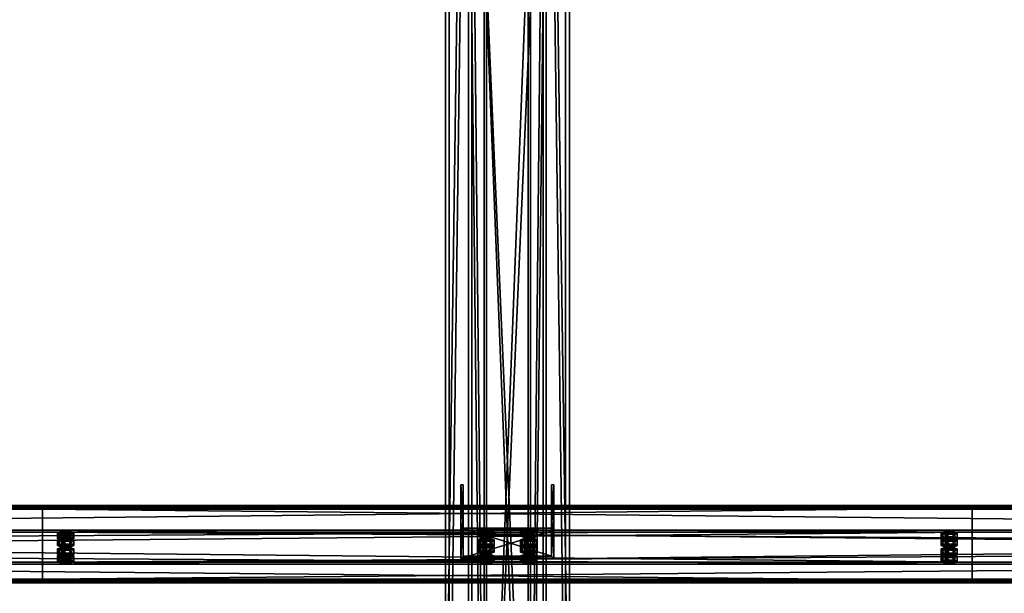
# Model space of a CAD drawing. Header units: millimetres. Extents: x -333 to 67333, y -930 to 39730.
# Tile 395 of 656: x 16071 to 17341, y 8246 to 8987. Entities that reach past the tile are written whole.
import ezdxf

# ---------------------------------------------------------------- set-up
doc = ezdxf.new("R2010")
doc.units = ezdxf.units.MM
for name, color, linetype in [('13', 7, 'Continuous'), ('5', 7, 'Continuous'), ('6', 7, 'Continuous'), ('7', 7, 'Continuous'), ('8', 7, 'Continuous'), ('95', 7, 'Continuous')]:
    doc.layers.add(name, color=color, linetype=linetype)

msp = doc.modelspace()

# ---------------------------------------------------------------- meshes
at = {"layer": '13', "color": 30}
mesh = msp.add_polyface(dxfattribs=at)
corners = [(17300, 8356.5, 5208.5), (17300, 8284.2, 5193.1), (10500, 8284.2, 5193.1), (10500, 8356.5, 5208.5), (17300, 8325.3, 4999.4), (10500, 8325.3, 4999.4), (17300, 8264.7, 4986.5), (10500, 8264.7, 4986.5), (17300, 8262, 4999.3), (10500, 8262, 4999.3), (17300, 8260, 4998.8), (10500, 8260, 4998.8), (17300, 8263.1, 4984.2), (10500, 8263.1, 4984.2), (17300, 8327.7, 4997.9), (10500, 8327.7, 4997.9), (17300, 8286.5, 5191.6), (10500, 8286.5, 5191.6), (17300, 8355, 5206.1), (10500, 8355, 5206.1), (17300, 8357.7, 5193.4), (10500, 8357.7, 5193.4), (17300, 8359.7, 5193.8), (10500, 8359.7, 5193.8)]
mesh.append_faces([[corners[k] for k in face] for face in [(0, 2, 3, 3), (1, 5, 2, 2), (4, 7, 5, 5), (6, 9, 7, 7), (8, 11, 9, 9), (10, 13, 11, 11), (12, 15, 13, 13), (14, 17, 15, 15), (16, 19, 17, 17), (18, 21, 19, 19), (20, 23, 21, 21), (22, 3, 23, 23), (8, 12, 10, 10), (20, 0, 22, 22), (11, 7, 9, 9)]], dxfattribs={"vtx0": -1, "color": 30})
mesh.append_faces([[corners[k] for k in face] for face in [(12, 6, 14, 14), (14, 1, 16, 16), (16, 0, 18, 18), (18, 0, 20, 20), (3, 19, 23, 23), (19, 2, 17, 17), (17, 2, 15, 15), (15, 5, 13, 13), (13, 7, 11, 11)]], dxfattribs={"vtx0": -1, "vtx1": -1, "color": 30})
mesh.append_faces([[corners[k] for k in face] for face in [(12, 8, 6, 6), (14, 6, 4, 4), (14, 4, 1, 1), (16, 1, 0, 0), (19, 3, 2, 2), (15, 2, 5, 5), (13, 5, 7, 7)]], dxfattribs={"vtx0": -1, "vtx2": -1, "vtx3": -1, "color": 30})
mesh.append_faces([[corners[k] for k in face] for face in [(21, 23, 19, 19)]], dxfattribs={"vtx1": -1, "color": 30})
mesh.append_faces([[corners[k] for k in face] for face in [(0, 1, 2, 2), (1, 4, 5, 5), (4, 6, 7, 7), (6, 8, 9, 9), (8, 10, 11, 11), (10, 12, 13, 13), (12, 14, 15, 15), (14, 16, 17, 17), (16, 18, 19, 19), (18, 20, 21, 21), (20, 22, 23, 23), (22, 0, 3, 3)]], dxfattribs={"vtx2": -1, "vtx3": -1, "color": 30})
mesh = msp.add_polyface(dxfattribs=at)
corners = [(22900, 8356.5, 5208.5), (22900, 8284.2, 5193.1), (16100, 8284.2, 5193.1), (16100, 8356.5, 5208.5), (22900, 8325.3, 4999.4), (16100, 8325.3, 4999.4), (22900, 8264.7, 4986.5), (16100, 8264.7, 4986.5), (22900, 8262, 4999.3), (16100, 8262, 4999.3), (22900, 8260, 4998.8), (16100, 8260, 4998.8), (22900, 8263.1, 4984.2), (16100, 8263.1, 4984.2), (22900, 8327.7, 4997.9), (16100, 8327.7, 4997.9), (22900, 8286.5, 5191.6), (16100, 8286.5, 5191.6), (22900, 8355, 5206.1), (16100, 8355, 5206.1), (22900, 8357.7, 5193.4), (16100, 8357.7, 5193.4), (22900, 8359.7, 5193.8), (16100, 8359.7, 5193.8)]
mesh.append_faces([[corners[k] for k in face] for face in [(0, 2, 3, 3), (1, 5, 2, 2), (4, 7, 5, 5), (6, 9, 7, 7), (8, 11, 9, 9), (10, 13, 11, 11), (12, 15, 13, 13), (14, 17, 15, 15), (16, 19, 17, 17), (18, 21, 19, 19), (20, 23, 21, 21), (22, 3, 23, 23), (8, 12, 10, 10), (20, 0, 22, 22), (11, 7, 9, 9)]], dxfattribs={"vtx0": -1, "color": 30})
mesh.append_faces([[corners[k] for k in face] for face in [(12, 6, 14, 14), (14, 1, 16, 16), (16, 0, 18, 18), (18, 0, 20, 20), (3, 19, 23, 23), (19, 2, 17, 17), (17, 2, 15, 15), (15, 5, 13, 13), (13, 7, 11, 11)]], dxfattribs={"vtx0": -1, "vtx1": -1, "color": 30})
mesh.append_faces([[corners[k] for k in face] for face in [(12, 8, 6, 6), (14, 6, 4, 4), (14, 4, 1, 1), (16, 1, 0, 0), (19, 3, 2, 2), (15, 2, 5, 5), (13, 5, 7, 7)]], dxfattribs={"vtx0": -1, "vtx2": -1, "vtx3": -1, "color": 30})
mesh.append_faces([[corners[k] for k in face] for face in [(21, 23, 19, 19)]], dxfattribs={"vtx1": -1, "color": 30})
mesh.append_faces([[corners[k] for k in face] for face in [(0, 1, 2, 2), (1, 4, 5, 5), (4, 6, 7, 7), (6, 8, 9, 9), (8, 10, 11, 11), (10, 12, 13, 13), (12, 14, 15, 15), (14, 16, 17, 17), (16, 18, 19, 19), (18, 20, 21, 21), (20, 22, 23, 23), (22, 0, 3, 3)]], dxfattribs={"vtx2": -1, "vtx3": -1, "color": 30})
at = {"layer": '5', "color": 131}
mesh = msp.add_polyface(dxfattribs=at)
corners = [(16746, 185.3, 2984), (16654, 185.3, 2984), (16654, 9385, 2984), (16746, 9385, 2984), (16654, 185.3, 3076), (16654, 9385, 3076), (16746, 185.3, 3076), (16746, 9385, 3076), (16750, 185.3, 2980), (16750, 185.3, 3080), (16750, 9385, 3080), (16750, 9385, 2980), (16650, 185.3, 3080), (16650, 9385, 3080), (16650, 185.3, 2980), (16650, 9385, 2980)]
mesh.append_faces([[corners[k] for k in face] for face in [(0, 2, 3, 3), (1, 5, 2, 2), (4, 7, 5, 5), (6, 3, 7, 7), (8, 10, 11, 11), (9, 13, 10, 10), (12, 15, 13, 13), (14, 11, 15, 15)]], dxfattribs={"vtx0": -1, "color": 131})
mesh.append_faces([[corners[k] for k in face] for face in [(9, 6, 12, 12), (6, 8, 0, 0), (0, 8, 1, 1), (12, 4, 14, 14), (4, 12, 6, 6), (14, 1, 8, 8), (11, 3, 15, 15), (3, 10, 7, 7), (7, 10, 5, 5), (15, 2, 13, 13), (2, 15, 3, 3), (13, 5, 10, 10)]], dxfattribs={"vtx0": -1, "vtx1": -1, "color": 131})
mesh.append_faces([[corners[k] for k in face] for face in [(6, 9, 8, 8), (14, 4, 1, 1), (3, 11, 10, 10), (13, 2, 5, 5)]], dxfattribs={"vtx0": -1, "vtx2": -1, "vtx3": -1, "color": 131})
mesh.append_faces([[corners[k] for k in face] for face in [(0, 1, 2, 2), (1, 4, 5, 5), (4, 6, 7, 7), (6, 0, 3, 3), (8, 9, 10, 10), (9, 12, 13, 13), (12, 14, 15, 15), (14, 8, 11, 11)]], dxfattribs={"vtx2": -1, "vtx3": -1, "color": 131})
at = {"layer": '6', "color": 2}
mesh = msp.add_polyface(dxfattribs=at)
corners = [(16780, 19380.1, 7183.5), (16620, 19380.1, 7183.5), (16620, 7954.9, 4755.1), (16780, 7954.9, 4755.1), (16780, 19380.1, 7347.1), (16780, 7921.7, 4911.6), (16620, 19380.1, 7347.1), (16620, 7921.7, 4911.6), (16625, 7953.9, 4760), (16775, 7953.9, 4760), (16775, 7922.7, 4906.7), (16625, 7922.7, 4906.7), (16775, 19380.1, 7188.6), (16775, 19380.1, 7342), (16625, 19380.1, 7188.6), (16625, 19380.1, 7342)]
mesh.append_faces([[corners[k] for k in face] for face in [(0, 2, 3, 3), (4, 3, 5, 5), (6, 5, 7, 7), (1, 7, 2, 2), (12, 10, 9, 9), (14, 9, 8, 8), (15, 8, 11, 11), (13, 11, 10, 10)]], dxfattribs={"vtx0": -1, "color": 2})
mesh.append_faces([[corners[k] for k in face] for face in [(2, 8, 3, 3), (8, 7, 11, 11), (11, 7, 10, 10), (3, 9, 5, 5), (9, 3, 8, 8), (5, 10, 7, 7), (0, 12, 1, 1), (12, 4, 13, 13), (13, 4, 15, 15), (1, 14, 6, 6), (14, 1, 12, 12), (6, 15, 4, 4)]], dxfattribs={"vtx0": -1, "vtx1": -1, "color": 2})
mesh.append_faces([[corners[k] for k in face] for face in [(8, 2, 7, 7), (5, 9, 10, 10), (12, 0, 4, 4), (6, 14, 15, 15)]], dxfattribs={"vtx0": -1, "vtx2": -1, "vtx3": -1, "color": 2})
mesh.append_faces([[corners[k] for k in face] for face in [(0, 1, 2, 2), (4, 0, 3, 3), (6, 4, 5, 5), (1, 6, 7, 7), (12, 13, 10, 10), (14, 12, 9, 9), (15, 14, 8, 8), (13, 15, 11, 11)]], dxfattribs={"vtx2": -1, "vtx3": -1, "color": 2})
at = {"layer": '7', "color": 6}
mesh = msp.add_polyface(dxfattribs=at)
corners = [(16640, 8291.3, 5169.1), (16760, 8291.3, 5169.1), (16760, 8327.7, 4997.9), (16640, 8327.7, 4997.9), (16760, 8350, 5181.5), (16760, 8386.4, 5010.4), (16757, 8350, 5181.5), (16757, 8386.4, 5010.4), (16757, 8294.3, 5169.7), (16757, 8330.6, 4998.5), (16643, 8294.3, 5169.7), (16643, 8330.6, 4998.5), (16643, 8350, 5181.5), (16643, 8386.4, 5010.4), (16640, 8350, 5181.5), (16640, 8386.4, 5010.4)]
mesh.append_faces([[corners[k] for k in face] for face in [(0, 2, 3, 3), (1, 5, 2, 2), (4, 7, 5, 5), (6, 9, 7, 7), (8, 11, 9, 9), (10, 13, 11, 11), (12, 15, 13, 13), (14, 3, 15, 15), (12, 0, 14, 14), (7, 2, 5, 5)]], dxfattribs={"vtx0": -1, "color": 6})
mesh.append_faces([[corners[k] for k in face] for face in [(1, 8, 4, 4), (8, 0, 10, 10), (10, 0, 12, 12), (3, 11, 15, 15), (11, 2, 9, 9), (9, 2, 7, 7)]], dxfattribs={"vtx0": -1, "vtx1": -1, "color": 6})
mesh.append_faces([[corners[k] for k in face] for face in [(8, 1, 0, 0), (11, 3, 2, 2)]], dxfattribs={"vtx0": -1, "vtx2": -1, "vtx3": -1, "color": 6})
mesh.append_faces([[corners[k] for k in face] for face in [(6, 4, 8, 8), (13, 15, 11, 11)]], dxfattribs={"vtx1": -1, "color": 6})
mesh.append_faces([[corners[k] for k in face] for face in [(0, 1, 2, 2), (1, 4, 5, 5), (4, 6, 7, 7), (6, 8, 9, 9), (8, 10, 11, 11), (10, 12, 13, 13), (12, 14, 15, 15), (14, 0, 3, 3)]], dxfattribs={"vtx2": -1, "vtx3": -1, "color": 6})
at = {"layer": '8', "color": 253}
mesh = msp.add_polyface(dxfattribs=at)
corners = [(16727, 7643, 4688.8), (16673, 7643, 4688.8), (16673, 9009.3, 3080), (16727, 9009.3, 3080), (16673, 7725.3, 4706.3), (16673, 9106.4, 3080), (16727, 7725.3, 4706.3), (16727, 9106.4, 3080), (16730, 7639.7, 4688.1), (16730, 7728.6, 4707), (16730, 9110.3, 3080), (16730, 9005.4, 3080), (16670, 7728.6, 4707), (16670, 9110.3, 3080), (16670, 7639.7, 4688.1), (16670, 9005.4, 3080)]
mesh.append_faces([[corners[k] for k in face] for face in [(0, 2, 3, 3), (1, 5, 2, 2), (4, 7, 5, 5), (6, 3, 7, 7), (8, 10, 11, 11), (9, 13, 10, 10), (12, 15, 13, 13), (14, 11, 15, 15)]], dxfattribs={"vtx0": -1, "color": 253})
mesh.append_faces([[corners[k] for k in face] for face in [(9, 6, 12, 12), (6, 8, 0, 0), (0, 8, 1, 1), (12, 4, 14, 14), (4, 12, 6, 6), (14, 1, 8, 8), (11, 3, 15, 15), (3, 10, 7, 7), (7, 10, 5, 5), (15, 2, 13, 13), (2, 15, 3, 3), (13, 5, 10, 10)]], dxfattribs={"vtx0": -1, "vtx1": -1, "color": 253})
mesh.append_faces([[corners[k] for k in face] for face in [(6, 9, 8, 8), (14, 4, 1, 1), (3, 11, 10, 10), (13, 2, 5, 5)]], dxfattribs={"vtx0": -1, "vtx2": -1, "vtx3": -1, "color": 253})
mesh.append_faces([[corners[k] for k in face] for face in [(0, 1, 2, 2), (1, 4, 5, 5), (4, 6, 7, 7), (6, 0, 3, 3), (8, 9, 10, 10), (9, 12, 13, 13), (12, 14, 15, 15), (14, 8, 11, 11)]], dxfattribs={"vtx2": -1, "vtx3": -1, "color": 253})
at = {"layer": '95', "color": 20}
mesh = msp.add_polyface(dxfattribs=at)
corners = [(16124, 8294.6, 5144.2), (16124.8, 8295.2, 5141.3), (16124.8, 8297.1, 5141.7), (16124, 8296.5, 5144.6), (16127, 8295.6, 5139.1), (16127, 8297.6, 5139.5), (16130, 8295.8, 5138.3), (16130, 8297.8, 5138.7), (16133, 8295.6, 5139.1), (16133, 8297.6, 5139.5), (16135.2, 8295.2, 5141.3), (16135.2, 8297.1, 5141.7), (16136, 8294.6, 5144.2), (16136, 8296.5, 5144.6), (16135.2, 8293.9, 5147.1), (16135.2, 8295.9, 5147.5), (16133, 8293.5, 5149.3), (16133, 8295.4, 5149.7), (16130, 8293.3, 5150.1), (16130, 8295.3, 5150.5), (16127, 8293.5, 5149.3), (16127, 8295.4, 5149.7), (16124.8, 8293.9, 5147.1), (16124.8, 8295.9, 5147.5), (16119.6, 8296.5, 5144.6), (16124.8, 8298.4, 5135.8), (16124.8, 8305.7, 5137.4), (16119.6, 8303.9, 5146.2), (16135.2, 8298.4, 5135.8), (16135.2, 8305.7, 5137.4), (16140.4, 8296.5, 5144.6), (16140.4, 8303.9, 5146.2), (16135.2, 8294.6, 5153.4), (16135.2, 8302, 5155), (16124.8, 8294.6, 5153.4), (16124.8, 8302, 5155), (16119.6, 8287.2, 5142.6), (16124.8, 8289.1, 5133.8), (16124.8, 8296.4, 5135.4), (16119.6, 8294.6, 5144.2), (16135.2, 8289.1, 5133.8), (16135.2, 8296.4, 5135.4), (16140.4, 8287.2, 5142.6), (16140.4, 8294.6, 5144.2), (16135.2, 8285.4, 5151.4), (16135.2, 8292.7, 5153), (16124.8, 8285.4, 5151.4), (16124.8, 8292.7, 5153), (16124, 8315.3, 5046.4), (16124.8, 8316, 5043.4), (16124.8, 8317.9, 5043.9), (16124, 8317.3, 5046.8), (16127, 8316.4, 5041.3), (16127, 8318.4, 5041.7), (16130, 8316.6, 5040.5), (16130, 8318.6, 5040.9), (16133, 8316.4, 5041.3), (16133, 8318.4, 5041.7), (16135.2, 8316, 5043.4), (16135.2, 8317.9, 5043.9), (16136, 8315.3, 5046.4), (16136, 8317.3, 5046.8), (16135.2, 8314.7, 5049.3), (16135.2, 8316.7, 5049.7), (16133, 8314.3, 5051.5), (16133, 8316.2, 5051.9), (16130, 8314.1, 5052.3), (16130, 8316.1, 5052.7), (16127, 8314.3, 5051.5), (16127, 8316.2, 5051.9), (16124.8, 8314.7, 5049.3), (16124.8, 8316.7, 5049.7), (16119.6, 8317.3, 5046.8), (16124.8, 8319.2, 5038), (16124.8, 8326.5, 5039.6), (16119.6, 8324.6, 5048.4), (16135.2, 8319.2, 5038), (16135.2, 8326.5, 5039.6), (16140.4, 8317.3, 5046.8), (16140.4, 8324.6, 5048.4), (16135.2, 8315.4, 5055.6), (16135.2, 8322.8, 5057.2), (16124.8, 8315.4, 5055.6), (16124.8, 8322.8, 5057.2), (16119.6, 8308, 5044.8), (16124.8, 8309.9, 5036), (16124.8, 8317.2, 5037.6), (16119.6, 8315.3, 5046.4), (16135.2, 8309.9, 5036), (16135.2, 8317.2, 5037.6), (16140.4, 8308, 5044.8), (16140.4, 8315.3, 5046.4), (16135.2, 8306.1, 5053.6), (16135.2, 8313.5, 5055.2), (16124.8, 8306.1, 5053.6), (16124.8, 8313.5, 5055.2)]
mesh.append_faces([[corners[k] for k in face] for face in [(0, 2, 3, 3), (1, 5, 2, 2), (4, 7, 5, 5), (6, 9, 7, 7), (8, 11, 9, 9), (10, 13, 11, 11), (12, 15, 13, 13), (14, 17, 15, 15), (16, 19, 17, 17), (18, 21, 19, 19), (20, 23, 21, 21), (22, 3, 23, 23), (4, 8, 6, 6), (18, 22, 20, 20), (21, 17, 19, 19), (11, 7, 9, 9), (24, 26, 27, 27), (25, 29, 26, 26), (28, 31, 29, 29), (30, 33, 31, 31), (32, 35, 33, 33), (34, 27, 35, 35), (25, 30, 28, 28), (32, 24, 34, 34), (27, 33, 35, 35), (31, 26, 29, 29), (36, 38, 39, 39), (37, 41, 38, 38), (40, 43, 41, 41), (42, 45, 43, 43), (44, 47, 45, 45), (46, 39, 47, 47), (37, 42, 40, 40), (44, 36, 46, 46), (39, 45, 47, 47), (43, 38, 41, 41), (48, 50, 51, 51), (49, 53, 50, 50), (52, 55, 53, 53), (54, 57, 55, 55), (56, 59, 57, 57), (58, 61, 59, 59), (60, 63, 61, 61), (62, 65, 63, 63), (64, 67, 65, 65), (66, 69, 67, 67), (68, 71, 69, 69), (70, 51, 71, 71), (54, 58, 56, 56), (64, 68, 66, 66), (71, 67, 69, 69), (59, 55, 57, 57), (72, 74, 75, 75), (73, 77, 74, 74), (76, 79, 77, 77), (78, 81, 79, 79), (80, 83, 81, 81), (82, 75, 83, 83), (73, 78, 76, 76), (80, 72, 82, 82), (75, 81, 83, 83), (79, 74, 77, 77), (84, 86, 87, 87), (85, 89, 86, 86), (88, 91, 89, 89), (90, 93, 91, 91), (92, 95, 93, 93), (94, 87, 95, 95), (85, 90, 88, 88), (92, 84, 94, 94), (87, 93, 95, 95), (91, 86, 89, 89)]], dxfattribs={"vtx0": -1, "color": 20})
mesh.append_faces([[corners[k] for k in face] for face in [(8, 4, 10, 10), (10, 4, 12, 12), (12, 0, 14, 14), (14, 0, 16, 16), (16, 22, 18, 18), (17, 3, 15, 15), (15, 2, 13, 13), (13, 5, 11, 11), (30, 24, 32, 32), (33, 26, 31, 31), (42, 36, 44, 44), (45, 39, 43, 43), (58, 49, 60, 60), (60, 49, 62, 62), (62, 48, 64, 64), (67, 71, 65, 65), (65, 51, 63, 63), (63, 50, 61, 61), (61, 53, 59, 59), (78, 73, 80, 80), (81, 75, 79, 79), (90, 84, 92, 92), (93, 87, 91, 91)]], dxfattribs={"vtx0": -1, "vtx1": -1, "color": 20})
mesh.append_faces([[corners[k] for k in face] for face in [(12, 4, 1, 1), (12, 1, 0, 0), (16, 0, 22, 22), (17, 21, 23, 23), (17, 23, 3, 3), (15, 3, 2, 2), (13, 2, 5, 5), (11, 5, 7, 7), (30, 25, 24, 24), (33, 27, 26, 26), (42, 37, 36, 36), (43, 39, 38, 38), (58, 54, 52, 52), (58, 52, 49, 49), (62, 49, 48, 48), (64, 48, 70, 70), (64, 70, 68, 68), (65, 71, 51, 51), (63, 51, 50, 50), (61, 50, 53, 53), (59, 53, 55, 55), (80, 73, 72, 72), (79, 75, 74, 74), (90, 85, 84, 84), (91, 87, 86, 86)]], dxfattribs={"vtx0": -1, "vtx2": -1, "vtx3": -1, "color": 20})
mesh.append_faces([[corners[k] for k in face] for face in [(0, 1, 2, 2), (1, 4, 5, 5), (4, 6, 7, 7), (6, 8, 9, 9), (8, 10, 11, 11), (10, 12, 13, 13), (12, 14, 15, 15), (14, 16, 17, 17), (16, 18, 19, 19), (18, 20, 21, 21), (20, 22, 23, 23), (22, 0, 3, 3), (24, 25, 26, 26), (25, 28, 29, 29), (28, 30, 31, 31), (30, 32, 33, 33), (32, 34, 35, 35), (34, 24, 27, 27), (36, 37, 38, 38), (37, 40, 41, 41), (40, 42, 43, 43), (42, 44, 45, 45), (44, 46, 47, 47), (46, 36, 39, 39), (48, 49, 50, 50), (49, 52, 53, 53), (52, 54, 55, 55), (54, 56, 57, 57), (56, 58, 59, 59), (58, 60, 61, 61), (60, 62, 63, 63), (62, 64, 65, 65), (64, 66, 67, 67), (66, 68, 69, 69), (68, 70, 71, 71), (70, 48, 51, 51), (72, 73, 74, 74), (73, 76, 77, 77), (76, 78, 79, 79), (78, 80, 81, 81), (80, 82, 83, 83), (82, 72, 75, 75), (84, 85, 86, 86), (85, 88, 89, 89), (88, 90, 91, 91), (90, 92, 93, 93), (92, 94, 95, 95), (94, 84, 87, 87)]], dxfattribs={"vtx2": -1, "vtx3": -1, "color": 20})
mesh = msp.add_polyface(dxfattribs=at)
corners = [(16666.5, 8315.3, 5046.4), (16667.3, 8320.9, 5044.5), (16666.5, 8320.2, 5047.4), (16667.3, 8316, 5043.4), (16669.5, 8316.4, 5041.3), (16669.5, 8321.3, 5042.3), (16672.5, 8316.6, 5040.5), (16672.5, 8321.5, 5041.6), (16675.5, 8316.4, 5041.3), (16675.5, 8321.3, 5042.3), (16677.7, 8316, 5043.4), (16677.7, 8320.9, 5044.5), (16678.5, 8320.2, 5047.4), (16678.5, 8315.3, 5046.4), (16677.7, 8319.6, 5050.4), (16667.3, 8314.7, 5049.3), (16667.3, 8319.6, 5050.4), (16669.5, 8319.2, 5052.5), (16675.5, 8319.2, 5052.5), (16672.5, 8319, 5053.3), (16662.1, 8320.2, 5047.4), (16667.3, 8322.1, 5038.6), (16667.3, 8329.4, 5040.2), (16662.1, 8327.6, 5049), (16677.7, 8322.1, 5038.6), (16677.7, 8329.4, 5040.2), (16682.9, 8320.2, 5047.4), (16682.9, 8327.6, 5049), (16677.7, 8318.4, 5056.2), (16677.7, 8325.7, 5057.8), (16667.3, 8318.4, 5056.2), (16667.3, 8325.7, 5057.8)]
mesh.append_faces([[corners[k] for k in face] for face in [(0, 1, 2, 2), (3, 5, 1, 1), (4, 7, 5, 5), (6, 9, 7, 7), (8, 11, 9, 9), (10, 12, 11, 11), (13, 14, 12, 12), (15, 2, 16, 16), (17, 18, 19, 19), (9, 5, 7, 7), (20, 22, 23, 23), (21, 25, 22, 22), (24, 27, 25, 25), (26, 29, 27, 27), (28, 31, 29, 29), (30, 23, 31, 31), (21, 26, 24, 24), (28, 20, 30, 30), (23, 29, 31, 31), (27, 22, 25, 25)]], dxfattribs={"vtx0": -1, "color": 20})
mesh.append_faces([[corners[k] for k in face] for face in [(18, 16, 14, 14), (14, 2, 12, 12), (12, 1, 11, 11), (11, 5, 9, 9), (26, 20, 28, 28), (29, 23, 27, 27)]], dxfattribs={"vtx0": -1, "vtx1": -1, "color": 20})
mesh.append_faces([[corners[k] for k in face] for face in [(18, 17, 16, 16), (14, 16, 2, 2), (12, 2, 1, 1), (11, 1, 5, 5), (26, 21, 20, 20), (27, 23, 22, 22)]], dxfattribs={"vtx0": -1, "vtx2": -1, "vtx3": -1, "color": 20})
mesh.append_faces([[corners[k] for k in face] for face in [(3, 4, 5, 5), (4, 6, 7, 7), (6, 8, 9, 9), (8, 10, 11, 11), (20, 21, 22, 22), (21, 24, 25, 25), (24, 26, 27, 27), (26, 28, 29, 29), (28, 30, 31, 31), (30, 20, 23, 23)]], dxfattribs={"vtx2": -1, "vtx3": -1, "color": 20})
mesh = msp.add_polyface(dxfattribs=at)
corners = [(16721.5, 8315.3, 5046.4), (16722.3, 8320.9, 5044.5), (16721.5, 8320.2, 5047.4), (16722.3, 8316, 5043.4), (16724.5, 8316.4, 5041.3), (16724.5, 8321.3, 5042.3), (16727.5, 8316.6, 5040.5), (16727.5, 8321.5, 5041.6), (16730.5, 8316.4, 5041.3), (16730.5, 8321.3, 5042.3), (16732.7, 8316, 5043.4), (16732.7, 8320.9, 5044.5), (16733.5, 8320.2, 5047.4), (16733.5, 8315.3, 5046.4), (16732.7, 8319.6, 5050.4), (16722.3, 8314.7, 5049.3), (16722.3, 8319.6, 5050.4), (16724.5, 8319.2, 5052.5), (16730.5, 8319.2, 5052.5), (16727.5, 8319, 5053.3), (16717.1, 8320.2, 5047.4), (16722.3, 8322.1, 5038.6), (16722.3, 8329.4, 5040.2), (16717.1, 8327.6, 5049), (16732.7, 8322.1, 5038.6), (16732.7, 8329.4, 5040.2), (16737.9, 8320.2, 5047.4), (16737.9, 8327.6, 5049), (16732.7, 8318.4, 5056.2), (16732.7, 8325.7, 5057.8), (16722.3, 8318.4, 5056.2), (16722.3, 8325.7, 5057.8)]
mesh.append_faces([[corners[k] for k in face] for face in [(0, 1, 2, 2), (3, 5, 1, 1), (4, 7, 5, 5), (6, 9, 7, 7), (8, 11, 9, 9), (10, 12, 11, 11), (13, 14, 12, 12), (15, 2, 16, 16), (17, 18, 19, 19), (9, 5, 7, 7), (20, 22, 23, 23), (21, 25, 22, 22), (24, 27, 25, 25), (26, 29, 27, 27), (28, 31, 29, 29), (30, 23, 31, 31), (21, 26, 24, 24), (28, 20, 30, 30), (23, 29, 31, 31), (27, 22, 25, 25)]], dxfattribs={"vtx0": -1, "color": 20})
mesh.append_faces([[corners[k] for k in face] for face in [(18, 16, 14, 14), (14, 2, 12, 12), (12, 1, 11, 11), (11, 5, 9, 9), (26, 20, 28, 28), (29, 23, 27, 27)]], dxfattribs={"vtx0": -1, "vtx1": -1, "color": 20})
mesh.append_faces([[corners[k] for k in face] for face in [(18, 17, 16, 16), (14, 16, 2, 2), (12, 2, 1, 1), (11, 1, 5, 5), (26, 21, 20, 20), (27, 23, 22, 22)]], dxfattribs={"vtx0": -1, "vtx2": -1, "vtx3": -1, "color": 20})
mesh.append_faces([[corners[k] for k in face] for face in [(3, 4, 5, 5), (4, 6, 7, 7), (6, 8, 9, 9), (8, 10, 11, 11), (20, 21, 22, 22), (21, 24, 25, 25), (24, 26, 27, 27), (26, 28, 29, 29), (28, 30, 31, 31), (30, 20, 23, 23)]], dxfattribs={"vtx2": -1, "vtx3": -1, "color": 20})
mesh = msp.add_polyface(dxfattribs=at)
corners = [(17264, 8294.6, 5144.2), (17264.8, 8295.2, 5141.3), (17264.8, 8297.1, 5141.7), (17264, 8296.5, 5144.6), (17267, 8295.6, 5139.1), (17267, 8297.6, 5139.5), (17270, 8295.8, 5138.3), (17270, 8297.8, 5138.7), (17273, 8295.6, 5139.1), (17273, 8297.6, 5139.5), (17275.2, 8295.2, 5141.3), (17275.2, 8297.1, 5141.7), (17276, 8294.6, 5144.2), (17276, 8296.5, 5144.6), (17275.2, 8293.9, 5147.1), (17275.2, 8295.9, 5147.5), (17273, 8293.5, 5149.3), (17273, 8295.4, 5149.7), (17270, 8293.3, 5150.1), (17270, 8295.3, 5150.5), (17267, 8293.5, 5149.3), (17267, 8295.4, 5149.7), (17264.8, 8293.9, 5147.1), (17264.8, 8295.9, 5147.5), (17259.6, 8296.5, 5144.6), (17264.8, 8298.4, 5135.8), (17264.8, 8305.7, 5137.4), (17259.6, 8303.9, 5146.2), (17275.2, 8298.4, 5135.8), (17275.2, 8305.7, 5137.4), (17280.4, 8296.5, 5144.6), (17280.4, 8303.9, 5146.2), (17275.2, 8294.6, 5153.4), (17275.2, 8302, 5155), (17264.8, 8294.6, 5153.4), (17264.8, 8302, 5155), (17259.6, 8287.2, 5142.6), (17264.8, 8289.1, 5133.8), (17264.8, 8296.4, 5135.4), (17259.6, 8294.6, 5144.2), (17275.2, 8289.1, 5133.8), (17275.2, 8296.4, 5135.4), (17280.4, 8287.2, 5142.6), (17280.4, 8294.6, 5144.2), (17275.2, 8285.4, 5151.4), (17275.2, 8292.7, 5153), (17264.8, 8285.4, 5151.4), (17264.8, 8292.7, 5153), (17264, 8315.3, 5046.4), (17264.8, 8316, 5043.4), (17264.8, 8317.9, 5043.9), (17264, 8317.3, 5046.8), (17267, 8316.4, 5041.3), (17267, 8318.4, 5041.7), (17270, 8316.6, 5040.5), (17270, 8318.6, 5040.9), (17273, 8316.4, 5041.3), (17273, 8318.4, 5041.7), (17275.2, 8316, 5043.4), (17275.2, 8317.9, 5043.9), (17276, 8315.3, 5046.4), (17276, 8317.3, 5046.8), (17275.2, 8314.7, 5049.3), (17275.2, 8316.7, 5049.7), (17273, 8314.3, 5051.5), (17273, 8316.2, 5051.9), (17270, 8314.1, 5052.3), (17270, 8316.1, 5052.7), (17267, 8314.3, 5051.5), (17267, 8316.2, 5051.9), (17264.8, 8314.7, 5049.3), (17264.8, 8316.7, 5049.7), (17259.6, 8317.3, 5046.8), (17264.8, 8319.2, 5038), (17264.8, 8326.5, 5039.6), (17259.6, 8324.6, 5048.4), (17275.2, 8319.2, 5038), (17275.2, 8326.5, 5039.6), (17280.4, 8317.3, 5046.8), (17280.4, 8324.6, 5048.4), (17275.2, 8315.4, 5055.6), (17275.2, 8322.8, 5057.2), (17264.8, 8315.4, 5055.6), (17264.8, 8322.8, 5057.2), (17259.6, 8308, 5044.8), (17264.8, 8309.9, 5036), (17264.8, 8317.2, 5037.6), (17259.6, 8315.3, 5046.4), (17275.2, 8309.9, 5036), (17275.2, 8317.2, 5037.6), (17280.4, 8308, 5044.8), (17280.4, 8315.3, 5046.4), (17275.2, 8306.1, 5053.6), (17275.2, 8313.5, 5055.2), (17264.8, 8306.1, 5053.6), (17264.8, 8313.5, 5055.2)]
mesh.append_faces([[corners[k] for k in face] for face in [(0, 2, 3, 3), (1, 5, 2, 2), (4, 7, 5, 5), (6, 9, 7, 7), (8, 11, 9, 9), (10, 13, 11, 11), (12, 15, 13, 13), (14, 17, 15, 15), (16, 19, 17, 17), (18, 21, 19, 19), (20, 23, 21, 21), (22, 3, 23, 23), (4, 8, 6, 6), (16, 20, 18, 18), (21, 17, 19, 19), (9, 5, 7, 7), (24, 26, 27, 27), (25, 29, 26, 26), (28, 31, 29, 29), (30, 33, 31, 31), (32, 35, 33, 33), (34, 27, 35, 35), (25, 30, 28, 28), (32, 24, 34, 34), (27, 33, 35, 35), (31, 26, 29, 29), (36, 38, 39, 39), (37, 41, 38, 38), (40, 43, 41, 41), (42, 45, 43, 43), (44, 47, 45, 45), (46, 39, 47, 47), (37, 42, 40, 40), (44, 36, 46, 46), (39, 45, 47, 47), (43, 38, 41, 41), (48, 50, 51, 51), (49, 53, 50, 50), (52, 55, 53, 53), (54, 57, 55, 55), (56, 59, 57, 57), (58, 61, 59, 59), (60, 63, 61, 61), (62, 65, 63, 63), (64, 67, 65, 65), (66, 69, 67, 67), (68, 71, 69, 69), (70, 51, 71, 71), (52, 56, 54, 54), (64, 68, 66, 66), (69, 65, 67, 67), (57, 53, 55, 55), (72, 74, 75, 75), (73, 77, 74, 74), (76, 79, 77, 77), (78, 81, 79, 79), (80, 83, 81, 81), (82, 75, 83, 83), (73, 78, 76, 76), (80, 72, 82, 82), (75, 81, 83, 83), (79, 74, 77, 77), (84, 86, 87, 87), (85, 89, 86, 86), (88, 91, 89, 89), (90, 93, 91, 91), (92, 95, 93, 93), (94, 87, 95, 95), (85, 90, 88, 88), (92, 84, 94, 94), (87, 93, 95, 95), (91, 86, 89, 89)]], dxfattribs={"vtx0": -1, "color": 20})
mesh.append_faces([[corners[k] for k in face] for face in [(8, 4, 10, 10), (10, 1, 12, 12), (12, 0, 14, 14), (14, 22, 16, 16), (17, 23, 15, 15), (15, 3, 13, 13), (13, 2, 11, 11), (11, 5, 9, 9), (30, 24, 32, 32), (33, 27, 31, 31), (42, 36, 44, 44), (45, 39, 43, 43), (56, 52, 58, 58), (58, 49, 60, 60), (60, 48, 62, 62), (62, 70, 64, 64), (65, 71, 63, 63), (63, 51, 61, 61), (61, 50, 59, 59), (59, 53, 57, 57), (78, 72, 80, 80), (81, 75, 79, 79), (90, 84, 92, 92), (93, 87, 91, 91)]], dxfattribs={"vtx0": -1, "vtx1": -1, "color": 20})
mesh.append_faces([[corners[k] for k in face] for face in [(10, 4, 1, 1), (12, 1, 0, 0), (14, 0, 22, 22), (16, 22, 20, 20), (17, 21, 23, 23), (15, 23, 3, 3), (13, 3, 2, 2), (11, 2, 5, 5), (30, 25, 24, 24), (31, 27, 26, 26), (42, 37, 36, 36), (43, 39, 38, 38), (58, 52, 49, 49), (60, 49, 48, 48), (62, 48, 70, 70), (64, 70, 68, 68), (65, 69, 71, 71), (63, 71, 51, 51), (61, 51, 50, 50), (59, 50, 53, 53), (78, 73, 72, 72), (79, 75, 74, 74), (90, 85, 84, 84), (91, 87, 86, 86)]], dxfattribs={"vtx0": -1, "vtx2": -1, "vtx3": -1, "color": 20})
mesh.append_faces([[corners[k] for k in face] for face in [(0, 1, 2, 2), (1, 4, 5, 5), (4, 6, 7, 7), (6, 8, 9, 9), (8, 10, 11, 11), (10, 12, 13, 13), (12, 14, 15, 15), (14, 16, 17, 17), (16, 18, 19, 19), (18, 20, 21, 21), (20, 22, 23, 23), (22, 0, 3, 3), (24, 25, 26, 26), (25, 28, 29, 29), (28, 30, 31, 31), (30, 32, 33, 33), (32, 34, 35, 35), (34, 24, 27, 27), (36, 37, 38, 38), (37, 40, 41, 41), (40, 42, 43, 43), (42, 44, 45, 45), (44, 46, 47, 47), (46, 36, 39, 39), (48, 49, 50, 50), (49, 52, 53, 53), (52, 54, 55, 55), (54, 56, 57, 57), (56, 58, 59, 59), (58, 60, 61, 61), (60, 62, 63, 63), (62, 64, 65, 65), (64, 66, 67, 67), (66, 68, 69, 69), (68, 70, 71, 71), (70, 48, 51, 51), (72, 73, 74, 74), (73, 76, 77, 77), (76, 78, 79, 79), (78, 80, 81, 81), (80, 82, 83, 83), (82, 72, 75, 75), (84, 85, 86, 86), (85, 88, 89, 89), (88, 90, 91, 91), (90, 92, 93, 93), (92, 94, 95, 95), (94, 84, 87, 87)]], dxfattribs={"vtx2": -1, "vtx3": -1, "color": 20})
mesh = msp.add_polyface(dxfattribs=at)
corners = [(16682.9, 8306.8, 5146.8), (16662.1, 8306.8, 5146.8), (16667.3, 8308.7, 5138), (16677.7, 8308.7, 5138), (16666.5, 8315.3, 5046.4), (16667.3, 8316, 5043.4), (16667.3, 8320.9, 5044.5), (16677.7, 8316, 5043.4), (16678.5, 8315.3, 5046.4), (16678.5, 8320.2, 5047.4), (16677.7, 8314.7, 5049.3), (16677.7, 8319.6, 5050.4), (16675.5, 8314.3, 5051.5), (16675.5, 8319.2, 5052.5), (16672.5, 8314.1, 5052.3), (16672.5, 8319, 5053.3), (16669.5, 8314.3, 5051.5), (16669.5, 8319.2, 5052.5), (16667.3, 8314.7, 5049.3), (16667.3, 8319.6, 5050.4), (16666.5, 8320.2, 5047.4), (16669.5, 8316.4, 5041.3), (16675.5, 8316.4, 5041.3), (16672.5, 8316.6, 5040.5), (16662.1, 8308, 5044.8), (16667.3, 8309.9, 5036), (16667.3, 8317.2, 5037.6), (16662.1, 8315.3, 5046.4), (16677.7, 8309.9, 5036), (16677.7, 8317.2, 5037.6), (16682.9, 8308, 5044.8), (16682.9, 8315.3, 5046.4), (16677.7, 8306.1, 5053.6), (16677.7, 8313.5, 5055.2), (16667.3, 8306.1, 5053.6), (16667.3, 8313.5, 5055.2)]
mesh.append_faces([[corners[k] for k in face] for face in [(0, 2, 3, 3), (10, 13, 11, 11), (12, 15, 13, 13), (14, 17, 15, 15), (16, 19, 17, 17), (21, 22, 23, 23), (12, 16, 14, 14), (24, 26, 27, 27), (25, 29, 26, 26), (28, 31, 29, 29), (30, 33, 31, 31), (32, 35, 33, 33), (34, 27, 35, 35), (25, 30, 28, 28), (27, 33, 35, 35), (31, 26, 29, 29)]], dxfattribs={"vtx0": -1, "color": 20})
mesh.append_faces([[corners[k] for k in face] for face in [(22, 21, 7, 7), (7, 5, 8, 8), (8, 4, 10, 10), (10, 18, 12, 12), (33, 27, 31, 31)]], dxfattribs={"vtx0": -1, "vtx1": -1, "color": 20})
mesh.append_faces([[corners[k] for k in face] for face in [(0, 1, 2, 2), (7, 21, 5, 5), (8, 5, 4, 4), (10, 4, 18, 18), (12, 18, 16, 16), (30, 25, 24, 24), (31, 27, 26, 26)]], dxfattribs={"vtx0": -1, "vtx2": -1, "vtx3": -1, "color": 20})
mesh.append_faces([[corners[k] for k in face] for face in [(4, 5, 6, 6), (7, 8, 9, 9), (8, 10, 11, 11), (10, 12, 13, 13), (12, 14, 15, 15), (14, 16, 17, 17), (16, 18, 19, 19), (18, 4, 20, 20), (24, 25, 26, 26), (25, 28, 29, 29), (28, 30, 31, 31), (30, 32, 33, 33), (32, 34, 35, 35), (34, 24, 27, 27)]], dxfattribs={"vtx2": -1, "vtx3": -1, "color": 20})
mesh = msp.add_polyface(dxfattribs=at)
corners = [(16737.9, 8306.8, 5146.8), (16717.1, 8306.8, 5146.8), (16722.3, 8308.7, 5138), (16732.7, 8308.7, 5138), (16721.5, 8315.3, 5046.4), (16722.3, 8316, 5043.4), (16722.3, 8320.9, 5044.5), (16732.7, 8316, 5043.4), (16733.5, 8315.3, 5046.4), (16733.5, 8320.2, 5047.4), (16732.7, 8314.7, 5049.3), (16732.7, 8319.6, 5050.4), (16730.5, 8314.3, 5051.5), (16730.5, 8319.2, 5052.5), (16727.5, 8314.1, 5052.3), (16727.5, 8319, 5053.3), (16724.5, 8314.3, 5051.5), (16724.5, 8319.2, 5052.5), (16722.3, 8314.7, 5049.3), (16722.3, 8319.6, 5050.4), (16721.5, 8320.2, 5047.4), (16724.5, 8316.4, 5041.3), (16730.5, 8316.4, 5041.3), (16727.5, 8316.6, 5040.5), (16717.1, 8308, 5044.8), (16722.3, 8309.9, 5036), (16722.3, 8317.2, 5037.6), (16717.1, 8315.3, 5046.4), (16732.7, 8309.9, 5036), (16732.7, 8317.2, 5037.6), (16737.9, 8308, 5044.8), (16737.9, 8315.3, 5046.4), (16732.7, 8306.1, 5053.6), (16732.7, 8313.5, 5055.2), (16722.3, 8306.1, 5053.6), (16722.3, 8313.5, 5055.2)]
mesh.append_faces([[corners[k] for k in face] for face in [(0, 2, 3, 3), (10, 13, 11, 11), (12, 15, 13, 13), (14, 17, 15, 15), (16, 19, 17, 17), (21, 22, 23, 23), (12, 16, 14, 14), (24, 26, 27, 27), (25, 29, 26, 26), (28, 31, 29, 29), (30, 33, 31, 31), (32, 35, 33, 33), (34, 27, 35, 35), (25, 30, 28, 28), (27, 33, 35, 35), (31, 26, 29, 29)]], dxfattribs={"vtx0": -1, "color": 20})
mesh.append_faces([[corners[k] for k in face] for face in [(22, 21, 7, 7), (7, 5, 8, 8), (8, 4, 10, 10), (10, 18, 12, 12), (33, 27, 31, 31)]], dxfattribs={"vtx0": -1, "vtx1": -1, "color": 20})
mesh.append_faces([[corners[k] for k in face] for face in [(0, 1, 2, 2), (7, 21, 5, 5), (8, 5, 4, 4), (10, 4, 18, 18), (12, 18, 16, 16), (30, 25, 24, 24), (31, 27, 26, 26)]], dxfattribs={"vtx0": -1, "vtx2": -1, "vtx3": -1, "color": 20})
mesh.append_faces([[corners[k] for k in face] for face in [(4, 5, 6, 6), (7, 8, 9, 9), (8, 10, 11, 11), (10, 12, 13, 13), (12, 14, 15, 15), (14, 16, 17, 17), (16, 18, 19, 19), (18, 4, 20, 20), (24, 25, 26, 26), (25, 28, 29, 29), (28, 30, 31, 31), (30, 32, 33, 33), (32, 34, 35, 35), (34, 24, 27, 27)]], dxfattribs={"vtx2": -1, "vtx3": -1, "color": 20})
mesh = msp.add_polyface(dxfattribs=at)
corners = [(16666.5, 8294.6, 5144.2), (16667.3, 8300.1, 5142.3), (16666.5, 8299.5, 5145.2), (16667.3, 8295.2, 5141.3), (16669.5, 8295.6, 5139.1), (16669.5, 8300.5, 5140.2), (16672.5, 8295.8, 5138.3), (16672.5, 8300.7, 5139.4), (16675.5, 8295.6, 5139.1), (16675.5, 8300.5, 5140.2), (16677.7, 8295.2, 5141.3), (16677.7, 8300.1, 5142.3), (16678.5, 8299.5, 5145.2), (16678.5, 8294.6, 5144.2), (16677.7, 8298.8, 5148.2), (16667.3, 8293.9, 5147.1), (16667.3, 8298.8, 5148.2), (16669.5, 8298.4, 5150.3), (16675.5, 8298.4, 5150.3), (16672.5, 8298.2, 5151.1), (16662.1, 8299.5, 5145.2), (16667.3, 8301.3, 5136.4), (16667.3, 8308.7, 5138), (16662.1, 8306.8, 5146.8), (16677.7, 8301.3, 5136.4), (16677.7, 8308.7, 5138), (16682.9, 8299.5, 5145.2), (16682.9, 8306.8, 5146.8), (16677.7, 8297.6, 5154), (16677.7, 8304.9, 5155.6), (16667.3, 8297.6, 5154), (16667.3, 8304.9, 5155.6), (16682.9, 8308, 5044.8), (16662.1, 8308, 5044.8), (16677.7, 8306.1, 5053.6), (16667.3, 8306.1, 5053.6)]
mesh.append_faces([[corners[k] for k in face] for face in [(0, 1, 2, 2), (3, 5, 1, 1), (4, 7, 5, 5), (6, 9, 7, 7), (8, 11, 9, 9), (10, 12, 11, 11), (13, 14, 12, 12), (15, 2, 16, 16), (17, 18, 19, 19), (9, 5, 7, 7), (20, 22, 23, 23), (21, 25, 22, 22), (24, 27, 25, 25), (26, 29, 27, 27), (28, 31, 29, 29), (30, 23, 31, 31), (21, 26, 24, 24), (28, 20, 30, 30), (23, 29, 31, 31), (34, 33, 35, 35)]], dxfattribs={"vtx0": -1, "color": 20})
mesh.append_faces([[corners[k] for k in face] for face in [(18, 16, 14, 14), (14, 2, 12, 12), (12, 1, 11, 11), (11, 5, 9, 9), (26, 20, 28, 28), (29, 23, 27, 27), (32, 33, 34, 34)]], dxfattribs={"vtx0": -1, "vtx1": -1, "color": 20})
mesh.append_faces([[corners[k] for k in face] for face in [(18, 17, 16, 16), (14, 16, 2, 2), (12, 2, 1, 1), (11, 1, 5, 5), (26, 21, 20, 20)]], dxfattribs={"vtx0": -1, "vtx2": -1, "vtx3": -1, "color": 20})
mesh.append_faces([[corners[k] for k in face] for face in [(3, 4, 5, 5), (4, 6, 7, 7), (6, 8, 9, 9), (8, 10, 11, 11), (20, 21, 22, 22), (21, 24, 25, 25), (24, 26, 27, 27), (26, 28, 29, 29), (28, 30, 31, 31), (30, 20, 23, 23)]], dxfattribs={"vtx2": -1, "vtx3": -1, "color": 20})
mesh = msp.add_polyface(dxfattribs=at)
corners = [(16666.5, 8294.6, 5144.2), (16667.3, 8295.2, 5141.3), (16667.3, 8300.1, 5142.3), (16677.7, 8295.2, 5141.3), (16678.5, 8294.6, 5144.2), (16678.5, 8299.5, 5145.2), (16677.7, 8293.9, 5147.1), (16677.7, 8298.8, 5148.2), (16675.5, 8293.5, 5149.3), (16675.5, 8298.4, 5150.3), (16672.5, 8293.3, 5150.1), (16672.5, 8298.2, 5151.1), (16669.5, 8293.5, 5149.3), (16669.5, 8298.4, 5150.3), (16667.3, 8293.9, 5147.1), (16667.3, 8298.8, 5148.2), (16666.5, 8299.5, 5145.2), (16669.5, 8295.6, 5139.1), (16675.5, 8295.6, 5139.1), (16672.5, 8295.8, 5138.3), (16662.1, 8287.2, 5142.6), (16667.3, 8289.1, 5133.8), (16667.3, 8296.4, 5135.4), (16662.1, 8294.6, 5144.2), (16677.7, 8289.1, 5133.8), (16677.7, 8296.4, 5135.4), (16682.9, 8287.2, 5142.6), (16682.9, 8294.6, 5144.2), (16677.7, 8285.4, 5151.4), (16677.7, 8292.7, 5153), (16667.3, 8285.4, 5151.4), (16667.3, 8292.7, 5153)]
mesh.append_faces([[corners[k] for k in face] for face in [(6, 9, 7, 7), (8, 11, 9, 9), (10, 13, 11, 11), (12, 15, 13, 13), (17, 18, 19, 19), (8, 12, 10, 10), (20, 22, 23, 23), (21, 25, 22, 22), (24, 27, 25, 25), (26, 29, 27, 27), (28, 31, 29, 29), (30, 23, 31, 31), (21, 26, 24, 24), (28, 20, 30, 30), (23, 29, 31, 31), (27, 22, 25, 25)]], dxfattribs={"vtx0": -1, "color": 20})
mesh.append_faces([[corners[k] for k in face] for face in [(18, 17, 3, 3), (3, 1, 4, 4), (4, 0, 6, 6), (6, 14, 8, 8), (26, 20, 28, 28), (29, 23, 27, 27)]], dxfattribs={"vtx0": -1, "vtx1": -1, "color": 20})
mesh.append_faces([[corners[k] for k in face] for face in [(3, 17, 1, 1), (4, 1, 0, 0), (6, 0, 14, 14), (8, 14, 12, 12), (26, 21, 20, 20), (27, 23, 22, 22)]], dxfattribs={"vtx0": -1, "vtx2": -1, "vtx3": -1, "color": 20})
mesh.append_faces([[corners[k] for k in face] for face in [(0, 1, 2, 2), (3, 4, 5, 5), (4, 6, 7, 7), (6, 8, 9, 9), (8, 10, 11, 11), (10, 12, 13, 13), (12, 14, 15, 15), (14, 0, 16, 16), (20, 21, 22, 22), (21, 24, 25, 25), (24, 26, 27, 27), (26, 28, 29, 29), (28, 30, 31, 31), (30, 20, 23, 23)]], dxfattribs={"vtx2": -1, "vtx3": -1, "color": 20})
mesh = msp.add_polyface(dxfattribs=at)
corners = [(16721.5, 8294.6, 5144.2), (16722.3, 8300.1, 5142.3), (16721.5, 8299.5, 5145.2), (16722.3, 8295.2, 5141.3), (16724.5, 8295.6, 5139.1), (16724.5, 8300.5, 5140.2), (16727.5, 8295.8, 5138.3), (16727.5, 8300.7, 5139.4), (16730.5, 8295.6, 5139.1), (16730.5, 8300.5, 5140.2), (16732.7, 8295.2, 5141.3), (16732.7, 8300.1, 5142.3), (16733.5, 8299.5, 5145.2), (16733.5, 8294.6, 5144.2), (16732.7, 8298.8, 5148.2), (16722.3, 8293.9, 5147.1), (16722.3, 8298.8, 5148.2), (16724.5, 8298.4, 5150.3), (16730.5, 8298.4, 5150.3), (16727.5, 8298.2, 5151.1), (16717.1, 8299.5, 5145.2), (16722.3, 8301.3, 5136.4), (16722.3, 8308.7, 5138), (16717.1, 8306.8, 5146.8), (16732.7, 8301.3, 5136.4), (16732.7, 8308.7, 5138), (16737.9, 8299.5, 5145.2), (16737.9, 8306.8, 5146.8), (16732.7, 8297.6, 5154), (16732.7, 8304.9, 5155.6), (16722.3, 8297.6, 5154), (16722.3, 8304.9, 5155.6), (16737.9, 8308, 5044.8), (16717.1, 8308, 5044.8), (16732.7, 8306.1, 5053.6), (16722.3, 8306.1, 5053.6)]
mesh.append_faces([[corners[k] for k in face] for face in [(0, 1, 2, 2), (3, 5, 1, 1), (4, 7, 5, 5), (6, 9, 7, 7), (8, 11, 9, 9), (10, 12, 11, 11), (13, 14, 12, 12), (15, 2, 16, 16), (17, 18, 19, 19), (9, 5, 7, 7), (20, 22, 23, 23), (21, 25, 22, 22), (24, 27, 25, 25), (26, 29, 27, 27), (28, 31, 29, 29), (30, 23, 31, 31), (21, 26, 24, 24), (28, 20, 30, 30), (23, 29, 31, 31), (34, 33, 35, 35)]], dxfattribs={"vtx0": -1, "color": 20})
mesh.append_faces([[corners[k] for k in face] for face in [(18, 16, 14, 14), (14, 2, 12, 12), (12, 1, 11, 11), (11, 5, 9, 9), (26, 20, 28, 28), (29, 23, 27, 27), (32, 33, 34, 34)]], dxfattribs={"vtx0": -1, "vtx1": -1, "color": 20})
mesh.append_faces([[corners[k] for k in face] for face in [(18, 17, 16, 16), (14, 16, 2, 2), (12, 2, 1, 1), (11, 1, 5, 5), (26, 21, 20, 20)]], dxfattribs={"vtx0": -1, "vtx2": -1, "vtx3": -1, "color": 20})
mesh.append_faces([[corners[k] for k in face] for face in [(3, 4, 5, 5), (4, 6, 7, 7), (6, 8, 9, 9), (8, 10, 11, 11), (20, 21, 22, 22), (21, 24, 25, 25), (24, 26, 27, 27), (26, 28, 29, 29), (28, 30, 31, 31), (30, 20, 23, 23)]], dxfattribs={"vtx2": -1, "vtx3": -1, "color": 20})
mesh = msp.add_polyface(dxfattribs=at)
corners = [(16721.5, 8294.6, 5144.2), (16722.3, 8295.2, 5141.3), (16722.3, 8300.1, 5142.3), (16732.7, 8295.2, 5141.3), (16733.5, 8294.6, 5144.2), (16733.5, 8299.5, 5145.2), (16732.7, 8293.9, 5147.1), (16732.7, 8298.8, 5148.2), (16730.5, 8293.5, 5149.3), (16730.5, 8298.4, 5150.3), (16727.5, 8293.3, 5150.1), (16727.5, 8298.2, 5151.1), (16724.5, 8293.5, 5149.3), (16724.5, 8298.4, 5150.3), (16722.3, 8293.9, 5147.1), (16722.3, 8298.8, 5148.2), (16721.5, 8299.5, 5145.2), (16724.5, 8295.6, 5139.1), (16730.5, 8295.6, 5139.1), (16727.5, 8295.8, 5138.3), (16717.1, 8287.2, 5142.6), (16722.3, 8289.1, 5133.8), (16722.3, 8296.4, 5135.4), (16717.1, 8294.6, 5144.2), (16732.7, 8289.1, 5133.8), (16732.7, 8296.4, 5135.4), (16737.9, 8287.2, 5142.6), (16737.9, 8294.6, 5144.2), (16732.7, 8285.4, 5151.4), (16732.7, 8292.7, 5153), (16722.3, 8285.4, 5151.4), (16722.3, 8292.7, 5153)]
mesh.append_faces([[corners[k] for k in face] for face in [(6, 9, 7, 7), (8, 11, 9, 9), (10, 13, 11, 11), (12, 15, 13, 13), (17, 18, 19, 19), (8, 12, 10, 10), (20, 22, 23, 23), (21, 25, 22, 22), (24, 27, 25, 25), (26, 29, 27, 27), (28, 31, 29, 29), (30, 23, 31, 31), (21, 26, 24, 24), (28, 20, 30, 30), (23, 29, 31, 31), (27, 22, 25, 25)]], dxfattribs={"vtx0": -1, "color": 20})
mesh.append_faces([[corners[k] for k in face] for face in [(18, 17, 3, 3), (3, 1, 4, 4), (4, 0, 6, 6), (6, 14, 8, 8), (26, 20, 28, 28), (29, 23, 27, 27)]], dxfattribs={"vtx0": -1, "vtx1": -1, "color": 20})
mesh.append_faces([[corners[k] for k in face] for face in [(3, 17, 1, 1), (4, 1, 0, 0), (6, 0, 14, 14), (8, 14, 12, 12), (26, 21, 20, 20), (27, 23, 22, 22)]], dxfattribs={"vtx0": -1, "vtx2": -1, "vtx3": -1, "color": 20})
mesh.append_faces([[corners[k] for k in face] for face in [(0, 1, 2, 2), (3, 4, 5, 5), (4, 6, 7, 7), (6, 8, 9, 9), (8, 10, 11, 11), (10, 12, 13, 13), (12, 14, 15, 15), (14, 0, 16, 16), (20, 21, 22, 22), (21, 24, 25, 25), (24, 26, 27, 27), (26, 28, 29, 29), (28, 30, 31, 31), (30, 20, 23, 23)]], dxfattribs={"vtx2": -1, "vtx3": -1, "color": 20})

doc.saveas('drawing.dxf')
